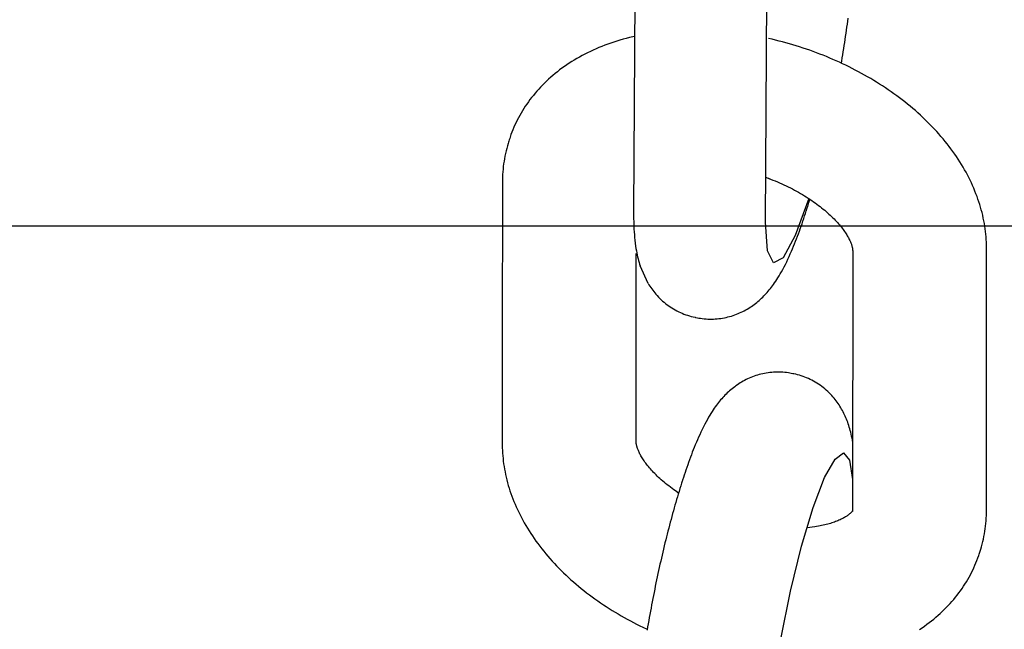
# Model space of a CAD drawing. Extents: x -169 to 2224, y 0 to 2796.
# Tile 295 of 530: x 1601.971 to 1602.837, y 983.66 to 984.196. Entities that reach past the tile are written whole.
import ezdxf

# ---------------------------------------------------------------- set-up
doc = ezdxf.new("R2010")
doc.units = 0
doc.header["$MEASUREMENT"] = 0
doc.layers.add('FREEZE-LINES', color=8, linetype='CONTINUOUS', plot=False)
doc.layers.add('SPILL-BUCKET', color=1, linetype='CONTINUOUS')

msp = doc.modelspace()

# ---------------------------------------------------------------- linework, layer by layer
at = {"layer": 'FREEZE-LINES', "linetype": 'Continuous'}
msp.add_line((1468.41345, 984.01471), (1934.57169, 984.01471), dxfattribs=at)
at = {"layer": 'SPILL-BUCKET', "color": 1, "linetype": 'Continuous'}
for p, q in [((1602.51236, 984.25577), (1602.51115, 984.02738)), ((1602.62719, 984.01778), (1602.62839, 984.2446)), ((1602.69945, 984.19455), (1602.6998, 984.19718)), ((1602.69837, 984.18657), (1602.69874, 984.18924)), ((1602.69874, 984.18924), (1602.6991, 984.1919)), ((1602.6991, 984.1919), (1602.69945, 984.19455)), ((1602.50742, 984.18012), (1602.50464, 984.1794)), ((1602.51196, 984.18121), (1602.50742, 984.18012)), ((1602.6972, 984.17852), (1602.6976, 984.18121)), ((1602.6976, 984.18121), (1602.69799, 984.1839)), ((1602.69799, 984.1839), (1602.69837, 984.18657)), ((1602.48067, 984.17129), (1602.47814, 984.17021)), ((1602.48323, 984.17234), (1602.48067, 984.17129)), ((1602.48582, 984.17334), (1602.48323, 984.17234)), ((1602.48843, 984.17432), (1602.48582, 984.17334)), ((1602.49107, 984.17526), (1602.48843, 984.17432)), ((1602.49374, 984.17616), (1602.49107, 984.17526)), ((1602.49643, 984.17703), (1602.49374, 984.17616)), ((1602.49914, 984.17786), (1602.49643, 984.17703)), ((1602.50188, 984.17865), (1602.49914, 984.17786)), ((1602.50464, 984.1794), (1602.50188, 984.17865)), ((1602.63303, 984.17859), (1602.62969, 984.17935)), ((1602.63607, 984.17786), (1602.63303, 984.17859)), ((1602.63911, 984.1771), (1602.63607, 984.17786)), ((1602.64214, 984.17632), (1602.63911, 984.1771)), ((1602.64516, 984.1755), (1602.64214, 984.17632)), ((1602.64817, 984.17465), (1602.64516, 984.1755)), ((1602.65118, 984.17377), (1602.64817, 984.17465)), ((1602.65418, 984.17286), (1602.65118, 984.17377)), ((1602.65717, 984.17193), (1602.65418, 984.17286)), ((1602.66015, 984.17096), (1602.65717, 984.17193)), ((1602.69595, 984.17038), (1602.69637, 984.1731)), ((1602.69637, 984.1731), (1602.69679, 984.17581)), ((1602.69679, 984.17581), (1602.6972, 984.17852)), ((1602.4636, 984.16301), (1602.46129, 984.16169)), ((1602.46594, 984.1643), (1602.4636, 984.16301)), ((1602.46832, 984.16555), (1602.46594, 984.1643)), ((1602.47072, 984.16676), (1602.46832, 984.16555)), ((1602.47317, 984.16795), (1602.47072, 984.16676)), ((1602.47563, 984.16909), (1602.47317, 984.16795)), ((1602.47814, 984.17021), (1602.47563, 984.16909)), ((1602.66312, 984.16996), (1602.66015, 984.17096)), ((1602.66608, 984.16893), (1602.66312, 984.16996)), ((1602.66903, 984.16788), (1602.66608, 984.16893)), ((1602.67196, 984.16679), (1602.66903, 984.16788)), ((1602.67489, 984.16568), (1602.67196, 984.16679)), ((1602.6778, 984.16453), (1602.67489, 984.16568)), ((1602.6807, 984.16336), (1602.6778, 984.16453)), ((1602.68359, 984.16216), (1602.6807, 984.16336)), ((1602.69462, 984.16218), (1602.69507, 984.16492)), ((1602.69507, 984.16492), (1602.69551, 984.16765)), ((1602.69551, 984.16765), (1602.69595, 984.17038)), ((1602.45028, 984.15465), (1602.44819, 984.15314)), ((1602.45241, 984.15612), (1602.45028, 984.15465)), ((1602.45458, 984.15756), (1602.45241, 984.15612)), ((1602.45678, 984.15897), (1602.45458, 984.15756)), ((1602.45902, 984.16035), (1602.45678, 984.15897)), ((1602.46129, 984.16169), (1602.45902, 984.16035)), ((1602.68646, 984.16094), (1602.68359, 984.16216)), ((1602.68931, 984.15968), (1602.68646, 984.16094)), ((1602.69215, 984.1584), (1602.68931, 984.15968)), ((1602.69498, 984.15708), (1602.69215, 984.1584)), ((1602.69385, 984.1576), (1602.69416, 984.15944)), ((1602.69416, 984.15944), (1602.69462, 984.16218)), ((1602.69779, 984.15575), (1602.69498, 984.15708)), ((1602.70058, 984.15438), (1602.69779, 984.15575)), ((1602.70336, 984.15298), (1602.70058, 984.15438)), ((1602.4383, 984.14522), (1602.43644, 984.14355)), ((1602.4402, 984.14686), (1602.4383, 984.14522)), ((1602.44214, 984.14848), (1602.4402, 984.14686)), ((1602.44412, 984.15006), (1602.44214, 984.14848)), ((1602.44614, 984.15162), (1602.44412, 984.15006)), ((1602.44819, 984.15314), (1602.44614, 984.15162)), ((1602.70611, 984.15156), (1602.70336, 984.15298)), ((1602.70885, 984.15012), (1602.70611, 984.15156)), ((1602.71157, 984.14864), (1602.70885, 984.15012)), ((1602.71427, 984.14714), (1602.71157, 984.14864)), ((1602.71695, 984.14561), (1602.71427, 984.14714)), ((1602.71961, 984.14406), (1602.71695, 984.14561)), ((1602.4294, 984.13663), (1602.42775, 984.13484)), ((1602.43111, 984.1384), (1602.4294, 984.13663)), ((1602.43284, 984.14014), (1602.43111, 984.1384)), ((1602.43462, 984.14186), (1602.43284, 984.14014)), ((1602.43644, 984.14355), (1602.43462, 984.14186)), ((1602.72225, 984.14248), (1602.71961, 984.14406)), ((1602.72487, 984.14088), (1602.72225, 984.14248)), ((1602.72746, 984.13925), (1602.72487, 984.14088)), ((1602.73003, 984.1376), (1602.72746, 984.13925)), ((1602.73258, 984.13592), (1602.73003, 984.1376)), ((1602.42302, 984.12933), (1602.42153, 984.12745)), ((1602.42455, 984.13119), (1602.42302, 984.12933)), ((1602.42613, 984.13303), (1602.42455, 984.13119)), ((1602.42775, 984.13484), (1602.42613, 984.13303)), ((1602.7351, 984.13421), (1602.73258, 984.13592)), ((1602.7376, 984.13248), (1602.7351, 984.13421)), ((1602.74007, 984.13073), (1602.7376, 984.13248)), ((1602.74252, 984.12895), (1602.74007, 984.13073)), ((1602.74494, 984.12715), (1602.74252, 984.12895)), ((1602.41597, 984.11972), (1602.41468, 984.11774)), ((1602.41729, 984.12168), (1602.41597, 984.11972)), ((1602.41866, 984.12363), (1602.41729, 984.12168)), ((1602.42007, 984.12555), (1602.41866, 984.12363)), ((1602.42153, 984.12745), (1602.42007, 984.12555)), ((1602.74734, 984.12533), (1602.74494, 984.12715)), ((1602.7497, 984.12348), (1602.74734, 984.12533)), ((1602.75204, 984.12161), (1602.7497, 984.12348)), ((1602.75435, 984.11971), (1602.75204, 984.12161)), ((1602.75663, 984.1178), (1602.75435, 984.11971)), ((1602.41109, 984.11168), (1602.40997, 984.10962)), ((1602.41224, 984.11371), (1602.41109, 984.11168)), ((1602.41344, 984.11574), (1602.41224, 984.11371)), ((1602.41468, 984.11774), (1602.41344, 984.11574)), ((1602.75888, 984.11586), (1602.75663, 984.1178)), ((1602.7611, 984.1139), (1602.75888, 984.11586)), ((1602.76329, 984.11192), (1602.7611, 984.1139)), ((1602.76544, 984.10992), (1602.76329, 984.11192)), ((1602.40688, 984.10336), (1602.40594, 984.10123)), ((1602.40787, 984.10546), (1602.40688, 984.10336)), ((1602.4089, 984.10755), (1602.40787, 984.10546)), ((1602.40997, 984.10962), (1602.4089, 984.10755)), ((1602.76756, 984.1079), (1602.76544, 984.10992)), ((1602.76965, 984.10586), (1602.76756, 984.1079)), ((1602.77171, 984.10379), (1602.76965, 984.10586)), ((1602.77373, 984.10171), (1602.77171, 984.10379)), ((1602.40336, 984.09479), (1602.40259, 984.09261)), ((1602.40418, 984.09695), (1602.40336, 984.09479)), ((1602.40504, 984.0991), (1602.40418, 984.09695)), ((1602.40594, 984.10123), (1602.40504, 984.0991)), ((1602.77571, 984.09961), (1602.77373, 984.10171)), ((1602.77766, 984.0975), (1602.77571, 984.09961)), ((1602.77957, 984.09536), (1602.77766, 984.0975)), ((1602.78144, 984.09321), (1602.77957, 984.09536)), ((1602.40017, 984.08488), (1602.39958, 984.08265)), ((1602.40082, 984.08709), (1602.40017, 984.08488)), ((1602.40115, 984.08813), (1602.40082, 984.08709)), ((1602.40148, 984.08916), (1602.40115, 984.08813)), ((1602.40182, 984.09029), (1602.40146, 984.08917)), ((1602.40221, 984.09145), (1602.40185, 984.09028)), ((1602.40259, 984.09261), (1602.40221, 984.09145)), ((1602.78328, 984.09104), (1602.78144, 984.09321)), ((1602.78508, 984.08886), (1602.78328, 984.09104)), ((1602.78683, 984.08666), (1602.78508, 984.08886)), ((1602.78855, 984.08445), (1602.78683, 984.08666)), ((1602.39852, 984.07816), (1602.39805, 984.0759)), ((1602.39903, 984.08041), (1602.39852, 984.07816)), ((1602.39958, 984.08265), (1602.39903, 984.08041)), ((1602.79023, 984.08222), (1602.78855, 984.08445)), ((1602.79187, 984.07998), (1602.79023, 984.08222)), ((1602.79346, 984.07772), (1602.79187, 984.07998)), ((1602.79502, 984.07546), (1602.79346, 984.07772)), ((1602.39691, 984.06907), (1602.39662, 984.06678)), ((1602.39725, 984.07136), (1602.39691, 984.06907)), ((1602.39763, 984.07364), (1602.39725, 984.07136)), ((1602.39805, 984.0759), (1602.39763, 984.07364)), ((1602.79653, 984.07318), (1602.79502, 984.07546)), ((1602.798, 984.07089), (1602.79653, 984.07318)), ((1602.79943, 984.06859), (1602.798, 984.07089)), ((1602.80081, 984.06629), (1602.79943, 984.06859)), ((1602.39601, 984.05985), (1602.39589, 984.05753)), ((1602.39617, 984.06217), (1602.39601, 984.05985)), ((1602.39637, 984.06448), (1602.39617, 984.06217)), ((1602.39662, 984.06678), (1602.39637, 984.06448)), ((1602.80215, 984.06397), (1602.80081, 984.06629)), ((1602.80344, 984.06165), (1602.80215, 984.06397)), ((1602.8047, 984.05932), (1602.80344, 984.06165)), ((1602.8059, 984.05698), (1602.8047, 984.05932)), ((1602.3958, 984.05267), (1602.39574, 983.91186)), ((1602.39582, 984.0552), (1602.3958, 984.05394)), ((1602.3958, 984.05394), (1602.3958, 984.05267)), ((1602.39589, 984.05753), (1602.39582, 984.0552)), ((1602.6274, 984.05726), (1602.63079, 984.05599)), ((1602.62966, 984.05641), (1602.63166, 984.05565)), ((1602.63166, 984.05565), (1602.63365, 984.05486)), ((1602.63365, 984.05486), (1602.63563, 984.05406)), ((1602.63563, 984.05406), (1602.63759, 984.05324)), ((1602.63759, 984.05324), (1602.63953, 984.05239)), ((1602.63953, 984.05239), (1602.64146, 984.05153)), ((1602.64146, 984.05153), (1602.64337, 984.05066)), ((1602.64337, 984.05066), (1602.64526, 984.04976)), ((1602.80707, 984.05463), (1602.8059, 984.05698)), ((1602.80818, 984.05229), (1602.80707, 984.05463)), ((1602.80926, 984.04993), (1602.80818, 984.05229)), ((1602.64526, 984.04976), (1602.64713, 984.04885)), ((1602.64713, 984.04885), (1602.64898, 984.04793)), ((1602.64898, 984.04793), (1602.65081, 984.04699)), ((1602.65081, 984.04699), (1602.65262, 984.04603)), ((1602.65262, 984.04603), (1602.6544, 984.04506)), ((1602.6544, 984.04506), (1602.65616, 984.04407)), ((1602.65616, 984.04407), (1602.6579, 984.04308)), ((1602.6579, 984.04308), (1602.65961, 984.04207)), ((1602.65961, 984.04207), (1602.66129, 984.04105)), ((1602.81028, 984.04757), (1602.80926, 984.04993)), ((1602.81127, 984.04521), (1602.81028, 984.04757)), ((1602.8122, 984.04284), (1602.81127, 984.04521)), ((1602.8131, 984.04047), (1602.8122, 984.04284)), ((1602.6651, 984.0386), (1602.65328, 984.00608)), ((1602.66129, 984.04105), (1602.66295, 984.04002)), ((1602.66295, 984.04002), (1602.66457, 984.03898)), ((1602.66425, 984.03159), (1602.66462, 984.03277)), ((1602.66457, 984.03898), (1602.66618, 984.03794)), ((1602.66462, 984.03277), (1602.66536, 984.03512)), ((1602.66536, 984.03512), (1602.66609, 984.0375)), ((1602.66609, 984.0375), (1602.66621, 984.03791)), ((1602.66618, 984.03794), (1602.66774, 984.03688)), ((1602.66774, 984.03688), (1602.66929, 984.03582)), ((1602.66929, 984.03582), (1602.67079, 984.03475)), ((1602.67079, 984.03475), (1602.67227, 984.03367)), ((1602.67227, 984.03367), (1602.67372, 984.03259)), ((1602.81394, 984.0381), (1602.8131, 984.04047)), ((1602.81475, 984.03572), (1602.81394, 984.0381)), ((1602.8155, 984.03335), (1602.81475, 984.03572)), ((1602.81622, 984.03097), (1602.8155, 984.03335)), ((1602.51115, 984.02738), (1602.51115, 984.0263)), ((1602.51115, 984.0263), (1602.51115, 984.02523)), ((1602.51115, 984.02523), (1602.51116, 984.02294)), ((1602.66157, 984.0233), (1602.66228, 984.02545)), ((1602.66228, 984.02545), (1602.66299, 984.02763)), ((1602.66299, 984.02763), (1602.66313, 984.02808)), ((1602.66313, 984.02808), (1602.66327, 984.02853)), ((1602.66327, 984.02853), (1602.66387, 984.03041)), ((1602.66387, 984.03041), (1602.66425, 984.03159)), ((1602.67372, 984.03259), (1602.67513, 984.03151)), ((1602.67513, 984.03151), (1602.67652, 984.03042)), ((1602.67652, 984.03042), (1602.67786, 984.02933)), ((1602.67786, 984.02933), (1602.67918, 984.02825)), ((1602.67918, 984.02825), (1602.68046, 984.02715)), ((1602.68046, 984.02715), (1602.6817, 984.02606)), ((1602.6817, 984.02606), (1602.68291, 984.02498)), ((1602.68291, 984.02498), (1602.68409, 984.02389)), ((1602.81688, 984.0286), (1602.81622, 984.03097)), ((1602.81751, 984.02621), (1602.81688, 984.0286)), ((1602.81808, 984.02384), (1602.81751, 984.02621)), ((1602.51116, 984.02294), (1602.51119, 984.02069)), ((1602.51119, 984.02069), (1602.51124, 984.0184)), ((1602.51124, 984.0184), (1602.51131, 984.01615)), ((1602.51131, 984.01615), (1602.5114, 984.01383)), ((1602.62892, 983.99269), (1602.62719, 984.01778)), ((1602.65849, 984.01424), (1602.65927, 984.01647)), ((1602.65927, 984.01647), (1602.66005, 984.01874)), ((1602.66005, 984.01874), (1602.66081, 984.021)), ((1602.66081, 984.021), (1602.66157, 984.0233)), ((1602.68409, 984.02389), (1602.68523, 984.02281)), ((1602.68523, 984.02281), (1602.68633, 984.02173)), ((1602.68633, 984.02173), (1602.6874, 984.02066)), ((1602.6874, 984.02066), (1602.68843, 984.0196)), ((1602.68843, 984.0196), (1602.68942, 984.01853)), ((1602.68942, 984.01853), (1602.69038, 984.01749)), ((1602.69038, 984.01749), (1602.6913, 984.01644)), ((1602.6913, 984.01644), (1602.69218, 984.01542)), ((1602.69218, 984.01542), (1602.69303, 984.0144)), ((1602.81861, 984.02146), (1602.81808, 984.02384)), ((1602.8191, 984.01909), (1602.81861, 984.02146)), ((1602.81954, 984.01671), (1602.8191, 984.01909)), ((1602.81994, 984.01434), (1602.81954, 984.01671)), ((1602.5114, 984.01383), (1602.51152, 984.01155)), ((1602.51152, 984.01155), (1602.51166, 984.00917)), ((1602.51166, 984.00917), (1602.51184, 984.00681)), ((1602.51184, 984.00681), (1602.51205, 984.00434)), ((1602.65526, 984.00538), (1602.65608, 984.00757)), ((1602.65608, 984.00757), (1602.6569, 984.00979)), ((1602.6569, 984.00979), (1602.65769, 984.012)), ((1602.65769, 984.012), (1602.65849, 984.01424)), ((1602.69303, 984.0144), (1602.69384, 984.01339)), ((1602.69384, 984.01339), (1602.69462, 984.01239)), ((1602.69462, 984.01239), (1602.69536, 984.01142)), ((1602.69536, 984.01142), (1602.69606, 984.01045)), ((1602.69606, 984.01045), (1602.69673, 984.0095)), ((1602.69673, 984.0095), (1602.69736, 984.00857)), ((1602.69736, 984.00857), (1602.69796, 984.00765)), ((1602.69796, 984.00765), (1602.69852, 984.00676)), ((1602.69852, 984.00676), (1602.69905, 984.00588)), ((1602.82029, 984.01197), (1602.81994, 984.01434)), ((1602.8206, 984.0096), (1602.82029, 984.01197)), ((1602.82086, 984.00724), (1602.8206, 984.0096)), ((1602.82108, 984.00488), (1602.82086, 984.00724)), ((1602.51205, 984.00434), (1602.5123, 984.00188)), ((1602.5123, 984.00188), (1602.5126, 983.99929)), ((1602.5126, 983.99929), (1602.51296, 983.99671)), ((1602.65328, 984.00608), (1602.64264, 983.98653)), ((1602.6518, 983.9966), (1602.65269, 983.99878)), ((1602.65269, 983.99878), (1602.65357, 984.00099)), ((1602.65357, 984.00099), (1602.65442, 984.00317)), ((1602.65442, 984.00317), (1602.65526, 984.00538)), ((1602.69905, 984.00588), (1602.69955, 984.00503)), ((1602.69955, 984.00503), (1602.70001, 984.0042)), ((1602.70001, 984.0042), (1602.70044, 984.00338)), ((1602.70044, 984.00338), (1602.70084, 984.0026)), ((1602.70084, 984.0026), (1602.70121, 984.00183)), ((1602.70121, 984.00183), (1602.70155, 984.00109)), ((1602.70155, 984.00109), (1602.70186, 984.00038)), ((1602.70186, 984.00038), (1602.70215, 983.99969)), ((1602.70215, 983.99969), (1602.7024, 983.99903)), ((1602.7024, 983.99903), (1602.70263, 983.99839)), ((1602.70263, 983.99839), (1602.70283, 983.99779)), ((1602.82125, 984.00252), (1602.82108, 984.00488)), ((1602.82138, 984.00016), (1602.82125, 984.00252)), ((1602.82141, 983.76464), (1602.82138, 984.00016)), ((1602.51296, 983.99671), (1602.51327, 983.99464)), ((1602.51327, 983.99464), (1602.51363, 983.99257)), ((1602.51343, 983.82445), (1602.51351, 983.99017)), ((1602.51363, 983.99257), (1602.51397, 983.99074)), ((1602.51397, 983.99074), (1602.51435, 983.98889)), ((1602.63424, 983.98192), (1602.62892, 983.99269)), ((1602.64794, 983.98765), (1602.64895, 983.98989)), ((1602.64895, 983.98989), (1602.64994, 983.99217)), ((1602.64994, 983.99217), (1602.65088, 983.99436)), ((1602.65088, 983.99436), (1602.6518, 983.9966)), ((1602.70283, 983.99779), (1602.70302, 983.99721)), ((1602.70302, 983.99721), (1602.70317, 983.99666)), ((1602.70317, 983.99666), (1602.70331, 983.99614)), ((1602.70331, 983.99614), (1602.70342, 983.99565)), ((1602.70342, 983.99565), (1602.70352, 983.99519)), ((1602.70352, 983.99519), (1602.7036, 983.99476)), ((1602.7036, 983.99476), (1602.70366, 983.99436)), ((1602.70366, 983.99436), (1602.70371, 983.99399)), ((1602.70378, 983.99287), (1602.70368, 983.76464)), ((1602.70371, 983.99399), (1602.70374, 983.99365)), ((1602.70374, 983.99365), (1602.70376, 983.99334)), ((1602.70376, 983.99334), (1602.70377, 983.99309)), ((1602.70377, 983.99309), (1602.70378, 983.99287)), ((1602.51435, 983.98889), (1602.51472, 983.98723)), ((1602.51472, 983.98723), (1602.51513, 983.98556)), ((1602.51513, 983.98556), (1602.51553, 983.98402)), ((1602.51553, 983.98402), (1602.51596, 983.98247)), ((1602.51596, 983.98247), (1602.51639, 983.98102)), ((1602.51639, 983.98102), (1602.51685, 983.97955)), ((1602.64264, 983.98653), (1602.63424, 983.98192)), ((1602.64462, 983.98069), (1602.64576, 983.98302)), ((1602.64576, 983.98302), (1602.64686, 983.98531)), ((1602.64686, 983.98531), (1602.64794, 983.98765)), ((1602.52389, 983.96391), (1602.51685, 983.97955)), ((1602.63906, 983.97054), (1602.64014, 983.97237)), ((1602.64014, 983.97237), (1602.64118, 983.97421)), ((1602.64118, 983.97421), (1602.64233, 983.97629)), ((1602.64233, 983.97629), (1602.64345, 983.9784)), ((1602.64345, 983.9784), (1602.64462, 983.98069)), ((1602.52389, 983.96391), (1602.52464, 983.96269)), ((1602.63421, 983.96314), (1602.63513, 983.96445)), ((1602.63513, 983.96445), (1602.63611, 983.96589)), ((1602.63611, 983.96589), (1602.63705, 983.96733)), ((1602.63705, 983.96733), (1602.63807, 983.96893)), ((1602.63807, 983.96893), (1602.63906, 983.97054)), ((1602.52464, 983.96269), (1602.52542, 983.96147)), ((1602.52542, 983.96147), (1602.52623, 983.96027)), ((1602.52623, 983.96027), (1602.52707, 983.95907)), ((1602.52707, 983.95907), (1602.52794, 983.9579)), ((1602.52794, 983.9579), (1602.52885, 983.95673)), ((1602.52885, 983.95673), (1602.52978, 983.95558)), ((1602.52978, 983.95558), (1602.53075, 983.95444)), ((1602.62667, 983.95394), (1602.62763, 983.95497)), ((1602.62763, 983.95497), (1602.6286, 983.95605)), ((1602.6286, 983.95605), (1602.62953, 983.95713)), ((1602.62953, 983.95713), (1602.63048, 983.95827)), ((1602.63048, 983.95827), (1602.6314, 983.95941)), ((1602.6314, 983.95941), (1602.63234, 983.96062)), ((1602.63234, 983.96062), (1602.63326, 983.96183)), ((1602.63326, 983.96183), (1602.63421, 983.96314)), ((1602.53075, 983.95444), (1602.53186, 983.9532)), ((1602.53186, 983.9532), (1602.533, 983.95198)), ((1602.533, 983.95198), (1602.53419, 983.95078)), ((1602.53419, 983.95078), (1602.53541, 983.94961)), ((1602.53541, 983.94961), (1602.53667, 983.94847)), ((1602.53667, 983.94847), (1602.53796, 983.94736)), ((1602.53796, 983.94736), (1602.53928, 983.94629)), ((1602.53928, 983.94629), (1602.54063, 983.94524)), ((1602.61718, 983.94545), (1602.61832, 983.94632)), ((1602.61832, 983.94632), (1602.61943, 983.94721)), ((1602.61943, 983.94721), (1602.62053, 983.94812)), ((1602.62053, 983.94812), (1602.6216, 983.94904)), ((1602.6216, 983.94904), (1602.62265, 983.94998)), ((1602.62265, 983.94998), (1602.62368, 983.95094)), ((1602.62368, 983.95094), (1602.6247, 983.95192)), ((1602.6247, 983.95192), (1602.62569, 983.95291)), ((1602.62569, 983.95291), (1602.62667, 983.95394)), ((1602.54063, 983.94524), (1602.54201, 983.94424)), ((1602.54201, 983.94424), (1602.54342, 983.94327)), ((1602.54342, 983.94327), (1602.54485, 983.94234)), ((1602.54485, 983.94234), (1602.54631, 983.94146)), ((1602.54631, 983.94146), (1602.54779, 983.94061)), ((1602.54779, 983.94061), (1602.54929, 983.9398)), ((1602.54929, 983.9398), (1602.55081, 983.93904)), ((1602.55081, 983.93904), (1602.55235, 983.93832)), ((1602.55235, 983.93832), (1602.55391, 983.93764)), ((1602.55391, 983.93764), (1602.55548, 983.93701)), ((1602.60299, 983.93737), (1602.6044, 983.93798)), ((1602.6044, 983.93798), (1602.60579, 983.93861)), ((1602.60579, 983.93861), (1602.60716, 983.93927)), ((1602.60716, 983.93927), (1602.6085, 983.93996)), ((1602.6085, 983.93996), (1602.60981, 983.94068)), ((1602.60981, 983.94068), (1602.6111, 983.94142)), ((1602.6111, 983.94142), (1602.61237, 983.94218)), ((1602.61237, 983.94218), (1602.61361, 983.94297)), ((1602.61361, 983.94297), (1602.61482, 983.94378)), ((1602.61482, 983.94378), (1602.61602, 983.94461)), ((1602.61602, 983.94461), (1602.61718, 983.94545)), ((1602.55548, 983.93701), (1602.55707, 983.93642)), ((1602.55707, 983.93642), (1602.55867, 983.93588)), ((1602.55867, 983.93588), (1602.56028, 983.93539)), ((1602.56028, 983.93539), (1602.5619, 983.93493)), ((1602.5619, 983.93493), (1602.56352, 983.93452)), ((1602.56352, 983.93452), (1602.56516, 983.93416)), ((1602.56516, 983.93416), (1602.56553, 983.93409)), ((1602.56553, 983.93409), (1602.56591, 983.93403)), ((1602.56591, 983.93401), (1602.56736, 983.93373)), ((1602.56737, 983.93374), (1602.56863, 983.9335)), ((1602.56863, 983.9335), (1602.56989, 983.93329)), ((1602.56989, 983.93329), (1602.57154, 983.93306)), ((1602.57154, 983.93306), (1602.57318, 983.93288)), ((1602.57318, 983.93288), (1602.57483, 983.93275)), ((1602.57483, 983.93275), (1602.57647, 983.93265)), ((1602.57647, 983.93265), (1602.57811, 983.93261)), ((1602.57811, 983.93261), (1602.57975, 983.9326)), ((1602.57975, 983.9326), (1602.58138, 983.93264)), ((1602.58138, 983.93264), (1602.58301, 983.93272)), ((1602.58301, 983.93272), (1602.58463, 983.93285)), ((1602.58463, 983.93285), (1602.58624, 983.93301)), ((1602.58624, 983.93301), (1602.58783, 983.93322)), ((1602.58783, 983.93322), (1602.58942, 983.93347)), ((1602.58942, 983.93347), (1602.59099, 983.93375)), ((1602.59099, 983.93375), (1602.59255, 983.93408)), ((1602.59255, 983.93408), (1602.5941, 983.93444)), ((1602.5941, 983.93444), (1602.59563, 983.93484)), ((1602.59563, 983.93484), (1602.59714, 983.93528)), ((1602.59714, 983.93528), (1602.59863, 983.93575)), ((1602.59863, 983.93575), (1602.60011, 983.93626)), ((1602.60011, 983.93626), (1602.60156, 983.9368)), ((1602.60156, 983.9368), (1602.60299, 983.93737)), ((1602.39574, 983.91186), (1602.3957, 983.82286)), ((1602.63097, 983.88557), (1602.62938, 983.88536)), ((1602.63258, 983.88574), (1602.63097, 983.88557)), ((1602.6342, 983.88586), (1602.63258, 983.88574)), ((1602.63583, 983.88594), (1602.6342, 983.88586)), ((1602.63746, 983.88598), (1602.63583, 983.88594)), ((1602.6391, 983.88597), (1602.63746, 983.88598)), ((1602.64074, 983.88593), (1602.6391, 983.88597)), ((1602.64238, 983.88583), (1602.64074, 983.88593)), ((1602.64403, 983.8857), (1602.64238, 983.88583)), ((1602.64567, 983.88552), (1602.64403, 983.8857)), ((1602.64732, 983.88529), (1602.64567, 983.88552)), ((1602.60611, 983.87716), (1602.60484, 983.8764)), ((1602.6074, 983.8779), (1602.60611, 983.87716)), ((1602.60871, 983.87862), (1602.6074, 983.8779)), ((1602.61005, 983.87931), (1602.60871, 983.87862)), ((1602.61142, 983.87997), (1602.61005, 983.87931)), ((1602.61281, 983.8806), (1602.61142, 983.87997)), ((1602.61422, 983.88121), (1602.61281, 983.8806)), ((1602.61565, 983.88178), (1602.61422, 983.88121)), ((1602.6171, 983.88232), (1602.61565, 983.88178)), ((1602.61858, 983.88283), (1602.6171, 983.88232)), ((1602.62007, 983.8833), (1602.61858, 983.88283)), ((1602.62158, 983.88374), (1602.62007, 983.8833)), ((1602.62311, 983.88414), (1602.62158, 983.88374)), ((1602.62466, 983.8845), (1602.62311, 983.88414)), ((1602.62622, 983.88483), (1602.62466, 983.8845)), ((1602.62779, 983.88511), (1602.62622, 983.88483)), ((1602.62938, 983.88536), (1602.62779, 983.88511)), ((1602.64858, 983.88508), (1602.64732, 983.88529)), ((1602.64984, 983.88484), (1602.64858, 983.88508)), ((1602.6513, 983.88457), (1602.64985, 983.88485)), ((1602.65168, 983.88449), (1602.6513, 983.88455)), ((1602.65205, 983.88442), (1602.65168, 983.88449)), ((1602.65369, 983.88407), (1602.65205, 983.88442)), ((1602.65531, 983.88365), (1602.65369, 983.88407)), ((1602.65693, 983.8832), (1602.65531, 983.88365)), ((1602.65854, 983.8827), (1602.65693, 983.8832)), ((1602.66014, 983.88216), (1602.65854, 983.8827)), ((1602.66173, 983.88157), (1602.66014, 983.88216)), ((1602.6633, 983.88094), (1602.66173, 983.88157)), ((1602.66486, 983.88026), (1602.6633, 983.88094)), ((1602.6664, 983.87954), (1602.66486, 983.88026)), ((1602.66792, 983.87878), (1602.6664, 983.87954)), ((1602.66942, 983.87797), (1602.66792, 983.87878)), ((1602.6709, 983.87713), (1602.66942, 983.87797)), ((1602.67236, 983.87624), (1602.6709, 983.87713)), ((1602.59456, 983.8686), (1602.59353, 983.86765)), ((1602.59561, 983.86954), (1602.59456, 983.8686)), ((1602.59668, 983.87046), (1602.59561, 983.86954)), ((1602.59778, 983.87137), (1602.59668, 983.87046)), ((1602.59889, 983.87226), (1602.59778, 983.87137)), ((1602.60003, 983.87313), (1602.59889, 983.87226)), ((1602.6012, 983.87397), (1602.60003, 983.87313)), ((1602.60239, 983.8748), (1602.6012, 983.87397)), ((1602.6036, 983.87561), (1602.60239, 983.8748)), ((1602.60484, 983.8764), (1602.6036, 983.87561)), ((1602.67379, 983.87531), (1602.67236, 983.87624)), ((1602.6752, 983.87434), (1602.67379, 983.87531)), ((1602.67658, 983.87334), (1602.6752, 983.87434)), ((1602.67793, 983.8723), (1602.67658, 983.87334)), ((1602.67925, 983.87122), (1602.67793, 983.8723)), ((1602.68054, 983.87011), (1602.67925, 983.87122)), ((1602.6818, 983.86897), (1602.68054, 983.87011)), ((1602.68302, 983.8678), (1602.6818, 983.86897)), ((1602.58673, 983.86031), (1602.58581, 983.85917)), ((1602.58768, 983.86145), (1602.58673, 983.86031)), ((1602.58861, 983.86253), (1602.58768, 983.86145)), ((1602.58958, 983.86361), (1602.58861, 983.86253)), ((1602.59054, 983.86464), (1602.58958, 983.86361)), ((1602.59153, 983.86567), (1602.59054, 983.86464)), ((1602.59251, 983.86666), (1602.59153, 983.86567)), ((1602.59353, 983.86765), (1602.59251, 983.86666)), ((1602.68421, 983.8666), (1602.68302, 983.8678)), ((1602.68536, 983.86538), (1602.68421, 983.8666)), ((1602.68646, 983.86414), (1602.68536, 983.86538)), ((1602.68743, 983.863), (1602.68646, 983.86414)), ((1602.68836, 983.86185), (1602.68743, 983.863)), ((1602.68927, 983.86068), (1602.68836, 983.86185)), ((1602.69014, 983.85951), (1602.68927, 983.86068)), ((1602.58016, 983.85125), (1602.57914, 983.84965)), ((1602.5811, 983.85269), (1602.58016, 983.85125)), ((1602.58208, 983.85413), (1602.5811, 983.85269)), ((1602.583, 983.85544), (1602.58208, 983.85413)), ((1602.58395, 983.85675), (1602.583, 983.85544)), ((1602.58487, 983.85796), (1602.58395, 983.85675)), ((1602.58581, 983.85917), (1602.58487, 983.85796)), ((1602.69098, 983.85831), (1602.69014, 983.85951)), ((1602.69179, 983.85711), (1602.69098, 983.85831)), ((1602.69257, 983.8559), (1602.69179, 983.85711)), ((1602.69332, 983.85468), (1602.69257, 983.8559)), ((1602.69405, 983.85344), (1602.69332, 983.85468)), ((1602.69474, 983.8522), (1602.69405, 983.85344)), ((1602.69541, 983.85094), (1602.69474, 983.8522)), ((1602.69605, 983.84968), (1602.69541, 983.85094)), ((1602.57488, 983.84229), (1602.57376, 983.84018)), ((1602.57603, 983.84438), (1602.57488, 983.84229)), ((1602.57708, 983.84621), (1602.57603, 983.84438)), ((1602.57815, 983.84804), (1602.57708, 983.84621)), ((1602.57914, 983.84965), (1602.57815, 983.84804)), ((1602.69667, 983.8484), (1602.69605, 983.84968)), ((1602.69726, 983.84712), (1602.69667, 983.8484)), ((1602.69783, 983.84581), (1602.69726, 983.84712)), ((1602.69838, 983.8445), (1602.69783, 983.84581)), ((1602.69891, 983.84315), (1602.69838, 983.8445)), ((1602.69941, 983.84181), (1602.69891, 983.84315)), ((1602.57145, 983.83557), (1602.57035, 983.83327)), ((1602.57259, 983.83789), (1602.57145, 983.83557)), ((1602.57376, 983.84018), (1602.57259, 983.83789)), ((1602.6999, 983.84041), (1602.69941, 983.84181)), ((1602.70037, 983.83903), (1602.6999, 983.84041)), ((1602.70083, 983.83756), (1602.70037, 983.83903)), ((1602.70125, 983.83611), (1602.70083, 983.83756)), ((1602.70168, 983.83456), (1602.70125, 983.83611)), ((1602.70208, 983.83302), (1602.70168, 983.83456)), ((1602.56727, 983.82641), (1602.56633, 983.82422)), ((1602.56826, 983.82869), (1602.56727, 983.82641)), ((1602.56927, 983.83093), (1602.56826, 983.82869)), ((1602.57035, 983.83327), (1602.56927, 983.83093)), ((1602.70248, 983.83135), (1602.70208, 983.83302)), ((1602.70286, 983.82969), (1602.70248, 983.83135)), ((1602.70323, 983.82785), (1602.70286, 983.82969)), ((1602.70358, 983.82601), (1602.70323, 983.82785)), ((1602.70371, 983.82526), (1602.70358, 983.82601)), ((1602.3957, 983.82286), (1602.39571, 983.82118)), ((1602.39571, 983.82118), (1602.39574, 983.8195)), ((1602.39574, 983.8195), (1602.39583, 983.81715)), ((1602.39583, 983.81715), (1602.39596, 983.81479)), ((1602.51344, 983.82422), (1602.51343, 983.82445)), ((1602.51345, 983.82397), (1602.51344, 983.82422)), ((1602.51347, 983.82366), (1602.51345, 983.82397)), ((1602.5135, 983.82332), (1602.51347, 983.82366)), ((1602.51355, 983.82295), (1602.5135, 983.82332)), ((1602.51361, 983.82255), (1602.51355, 983.82295)), ((1602.51369, 983.82212), (1602.51361, 983.82255)), ((1602.51379, 983.82166), (1602.51369, 983.82212)), ((1602.5139, 983.82117), (1602.51379, 983.82166)), ((1602.51404, 983.82065), (1602.5139, 983.82117)), ((1602.5142, 983.8201), (1602.51404, 983.82065)), ((1602.51438, 983.81952), (1602.5142, 983.8201)), ((1602.51458, 983.81892), (1602.51438, 983.81952)), ((1602.51481, 983.81828), (1602.51458, 983.81892)), ((1602.51506, 983.81762), (1602.51481, 983.81828)), ((1602.51535, 983.81693), (1602.51506, 983.81762)), ((1602.51566, 983.81622), (1602.51535, 983.81693)), ((1602.56364, 983.81759), (1602.56279, 983.81541)), ((1602.56452, 983.8198), (1602.56364, 983.81759)), ((1602.5654, 983.82198), (1602.56452, 983.8198)), ((1602.56633, 983.82422), (1602.5654, 983.82198)), ((1602.39596, 983.81479), (1602.39613, 983.81243)), ((1602.39613, 983.81243), (1602.39635, 983.81008)), ((1602.39635, 983.81008), (1602.39661, 983.80771)), ((1602.39661, 983.80771), (1602.39692, 983.80534)), ((1602.516, 983.81548), (1602.51566, 983.81622)), ((1602.51636, 983.81472), (1602.516, 983.81548)), ((1602.51677, 983.81393), (1602.51636, 983.81472)), ((1602.5172, 983.81312), (1602.51677, 983.81393)), ((1602.51766, 983.81229), (1602.5172, 983.81312)), ((1602.51816, 983.81143), (1602.51766, 983.81229)), ((1602.51869, 983.81055), (1602.51816, 983.81143)), ((1602.51925, 983.80966), (1602.51869, 983.81055)), ((1602.51985, 983.80874), (1602.51925, 983.80966)), ((1602.52048, 983.80781), (1602.51985, 983.80874)), ((1602.52115, 983.80686), (1602.52048, 983.80781)), ((1602.56031, 983.80879), (1602.55952, 983.80658)), ((1602.56113, 983.81101), (1602.56031, 983.80879)), ((1602.56195, 983.8132), (1602.56113, 983.81101)), ((1602.56279, 983.81541), (1602.56195, 983.8132)), ((1602.67914, 983.79316), (1602.68825, 983.80953)), ((1602.68825, 983.80953), (1602.69572, 983.81482)), ((1602.69572, 983.81482), (1602.701, 983.80866)), ((1602.701, 983.80866), (1602.70369, 983.79148)), ((1602.39692, 983.80534), (1602.39727, 983.80297)), ((1602.39727, 983.80297), (1602.39767, 983.8006)), ((1602.39767, 983.8006), (1602.39811, 983.79822)), ((1602.52185, 983.8059), (1602.52115, 983.80686)), ((1602.52259, 983.80492), (1602.52185, 983.8059)), ((1602.52337, 983.80392), (1602.52259, 983.80492)), ((1602.52418, 983.80292), (1602.52337, 983.80392)), ((1602.52503, 983.8019), (1602.52418, 983.80292)), ((1602.52591, 983.80087), (1602.52503, 983.8019)), ((1602.52683, 983.79983), (1602.52591, 983.80087)), ((1602.52779, 983.79878), (1602.52683, 983.79983)), ((1602.55716, 983.79984), (1602.5564, 983.79758)), ((1602.55794, 983.80211), (1602.55716, 983.79984)), ((1602.55872, 983.80434), (1602.55794, 983.80211)), ((1602.55952, 983.80658), (1602.55872, 983.80434)), ((1602.39811, 983.79822), (1602.39859, 983.79585)), ((1602.39859, 983.79585), (1602.39913, 983.79347)), ((1602.39913, 983.79347), (1602.3997, 983.7911)), ((1602.3997, 983.7911), (1602.40033, 983.78872)), ((1602.52878, 983.79772), (1602.52779, 983.79878)), ((1602.52981, 983.79665), (1602.52878, 983.79772)), ((1602.53088, 983.79558), (1602.52981, 983.79665)), ((1602.53198, 983.7945), (1602.53088, 983.79558)), ((1602.53312, 983.79342), (1602.53198, 983.7945)), ((1602.5343, 983.79233), (1602.53312, 983.79342)), ((1602.53551, 983.79125), (1602.5343, 983.79233)), ((1602.53675, 983.79016), (1602.53551, 983.79125)), ((1602.55408, 983.7905), (1602.55394, 983.79005)), ((1602.55422, 983.79095), (1602.55408, 983.7905)), ((1602.55493, 983.79313), (1602.55422, 983.79095)), ((1602.55564, 983.79529), (1602.55493, 983.79313)), ((1602.5564, 983.79758), (1602.55564, 983.79529)), ((1602.66906, 983.76693), (1602.67914, 983.79316)), ((1602.40033, 983.78872), (1602.40099, 983.78634)), ((1602.40099, 983.78634), (1602.40171, 983.78396)), ((1602.40171, 983.78396), (1602.40246, 983.78159)), ((1602.53803, 983.78907), (1602.53675, 983.79016)), ((1602.53935, 983.78798), (1602.53803, 983.78907)), ((1602.54069, 983.78689), (1602.53935, 983.78798)), ((1602.54207, 983.7858), (1602.54069, 983.78689)), ((1602.54349, 983.78472), (1602.54207, 983.7858)), ((1602.54494, 983.78364), (1602.54349, 983.78472)), ((1602.54641, 983.78256), (1602.54494, 983.78364)), ((1602.54792, 983.78149), (1602.54641, 983.78256)), ((1602.55185, 983.78346), (1602.55112, 983.78109)), ((1602.55259, 983.78581), (1602.55185, 983.78346)), ((1602.55296, 983.787), (1602.55259, 983.78581)), ((1602.55334, 983.78817), (1602.55296, 983.787)), ((1602.55394, 983.79005), (1602.55334, 983.78817)), ((1602.40246, 983.78159), (1602.40326, 983.77921)), ((1602.40326, 983.77921), (1602.40411, 983.77684)), ((1602.40411, 983.77684), (1602.40501, 983.77447)), ((1602.40501, 983.77447), (1602.40594, 983.77211)), ((1602.55068, 983.77962), (1602.54792, 983.78149)), ((1602.54896, 983.77387), (1602.54825, 983.77143)), ((1602.54968, 983.77629), (1602.54896, 983.77387)), ((1602.5504, 983.7787), (1602.54968, 983.77629)), ((1602.55112, 983.78109), (1602.5504, 983.7787)), ((1602.40594, 983.77211), (1602.40693, 983.76974)), ((1602.40693, 983.76974), (1602.40795, 983.76738)), ((1602.40795, 983.76738), (1602.40903, 983.76502)), ((1602.40903, 983.76502), (1602.41014, 983.76268)), ((1602.54684, 983.7665), (1602.54614, 983.76402)), ((1602.54754, 983.76898), (1602.54684, 983.7665)), ((1602.54825, 983.77143), (1602.54754, 983.76898)), ((1602.65875, 983.73277), (1602.66906, 983.76693)), ((1602.70367, 983.76445), (1602.70366, 983.76423)), ((1602.70368, 983.76454), (1602.70367, 983.76445)), ((1602.70368, 983.76464), (1602.70368, 983.76454)), ((1602.82141, 983.76338), (1602.82141, 983.76464)), ((1602.41014, 983.76268), (1602.41131, 983.76033)), ((1602.41131, 983.76033), (1602.41251, 983.758)), ((1602.41251, 983.758), (1602.41377, 983.75566)), ((1602.41377, 983.75566), (1602.41506, 983.75334)), ((1602.54407, 983.75646), (1602.54339, 983.75392)), ((1602.54476, 983.759), (1602.54407, 983.75646)), ((1602.54544, 983.76151), (1602.54476, 983.759)), ((1602.54614, 983.76402), (1602.54544, 983.76151)), ((1602.69176, 983.75568), (1602.69081, 983.75527)), ((1602.69268, 983.75609), (1602.69176, 983.75568)), ((1602.69355, 983.7565), (1602.69268, 983.75609)), ((1602.69439, 983.75691), (1602.69355, 983.7565)), ((1602.69518, 983.75732), (1602.69439, 983.75691)), ((1602.69595, 983.75774), (1602.69518, 983.75732)), ((1602.69667, 983.75815), (1602.69595, 983.75774)), ((1602.69735, 983.75856), (1602.69667, 983.75815)), ((1602.698, 983.75896), (1602.69735, 983.75856)), ((1602.69861, 983.75936), (1602.698, 983.75896)), ((1602.69918, 983.75975), (1602.69861, 983.75936)), ((1602.69972, 983.76014), (1602.69918, 983.75975)), ((1602.70021, 983.76052), (1602.69972, 983.76014)), ((1602.70068, 983.76089), (1602.70021, 983.76052)), ((1602.70111, 983.76125), (1602.70068, 983.76089)), ((1602.70151, 983.7616), (1602.70111, 983.76125)), ((1602.70186, 983.76193), (1602.70151, 983.7616)), ((1602.7022, 983.76226), (1602.70186, 983.76193)), ((1602.70249, 983.76256), (1602.7022, 983.76226)), ((1602.70273, 983.76283), (1602.70249, 983.76256)), ((1602.70294, 983.76307), (1602.70273, 983.76283)), ((1602.70313, 983.76331), (1602.70294, 983.76307)), ((1602.70329, 983.76352), (1602.70313, 983.76331)), ((1602.70343, 983.76372), (1602.70329, 983.76352)), ((1602.70354, 983.7639), (1602.70343, 983.76372)), ((1602.70366, 983.76409), (1602.70354, 983.7639)), ((1602.70355, 983.76352), (1602.70354, 983.76349)), ((1602.70356, 983.76355), (1602.70355, 983.76352)), ((1602.70359, 983.76365), (1602.70356, 983.76355)), ((1602.70361, 983.76377), (1602.70359, 983.76365)), ((1602.70363, 983.7639), (1602.70361, 983.76377)), ((1602.70365, 983.76405), (1602.70363, 983.7639)), ((1602.70366, 983.76423), (1602.70365, 983.76405)), ((1602.82104, 983.75515), (1602.8212, 983.75746)), ((1602.8212, 983.75746), (1602.82132, 983.75979)), ((1602.82132, 983.75979), (1602.82139, 983.76211)), ((1602.82139, 983.76211), (1602.82141, 983.76338)), ((1602.41506, 983.75334), (1602.4164, 983.75102)), ((1602.4164, 983.75102), (1602.41778, 983.74872)), ((1602.41778, 983.74872), (1602.41921, 983.74642)), ((1602.54204, 983.74878), (1602.54137, 983.74619)), ((1602.54271, 983.75135), (1602.54204, 983.74878)), ((1602.54339, 983.75392), (1602.54271, 983.75135)), ((1602.67058, 983.74997), (1602.66365, 983.74902)), ((1602.67211, 983.75021), (1602.67058, 983.74997)), ((1602.6736, 983.75045), (1602.67211, 983.75021)), ((1602.67506, 983.75072), (1602.6736, 983.75045)), ((1602.67648, 983.751), (1602.67506, 983.75072)), ((1602.67788, 983.75129), (1602.67648, 983.751)), ((1602.67923, 983.7516), (1602.67788, 983.75129)), ((1602.68055, 983.75192), (1602.67923, 983.7516)), ((1602.68184, 983.75226), (1602.68055, 983.75192)), ((1602.68309, 983.7526), (1602.68184, 983.75226)), ((1602.68431, 983.75296), (1602.68309, 983.7526)), ((1602.68548, 983.75332), (1602.68431, 983.75296)), ((1602.68662, 983.7537), (1602.68548, 983.75332)), ((1602.68773, 983.75408), (1602.68662, 983.7537)), ((1602.68879, 983.75447), (1602.68773, 983.75408)), ((1602.68982, 983.75487), (1602.68879, 983.75447)), ((1602.69081, 983.75527), (1602.68982, 983.75487)), ((1602.81996, 983.74595), (1602.8203, 983.74824)), ((1602.8203, 983.74824), (1602.82059, 983.75053)), ((1602.82059, 983.75053), (1602.82084, 983.75283)), ((1602.82084, 983.75283), (1602.82104, 983.75515)), ((1602.41921, 983.74642), (1602.42068, 983.74413)), ((1602.42068, 983.74413), (1602.42219, 983.74185)), ((1602.42219, 983.74185), (1602.42374, 983.73959)), ((1602.42374, 983.73959), (1602.42534, 983.73734)), ((1602.54005, 983.74096), (1602.5394, 983.73834)), ((1602.54071, 983.74358), (1602.54005, 983.74096)), ((1602.54137, 983.74619), (1602.54071, 983.74358)), ((1602.81818, 983.7369), (1602.81869, 983.73915)), ((1602.81869, 983.73915), (1602.81916, 983.74141)), ((1602.81916, 983.74141), (1602.81958, 983.74368)), ((1602.81958, 983.74368), (1602.81996, 983.74595)), ((1602.42534, 983.73734), (1602.42698, 983.7351)), ((1602.42698, 983.7351), (1602.42866, 983.73287)), ((1602.42866, 983.73287), (1602.43037, 983.73065)), ((1602.43037, 983.73065), (1602.43213, 983.72846)), ((1602.53748, 983.73038), (1602.53684, 983.72771)), ((1602.53811, 983.73304), (1602.53748, 983.73038)), ((1602.53875, 983.73569), (1602.53811, 983.73304)), ((1602.5394, 983.73834), (1602.53875, 983.73569)), ((1602.64899, 983.69322), (1602.65875, 983.73277)), ((1602.81589, 983.72864), (1602.81639, 983.73022)), ((1602.81639, 983.73022), (1602.81704, 983.73243)), ((1602.81704, 983.73243), (1602.81763, 983.73466)), ((1602.81763, 983.73466), (1602.81818, 983.7369)), ((1602.43213, 983.72846), (1602.43393, 983.72627)), ((1602.43393, 983.72627), (1602.43577, 983.7241)), ((1602.43577, 983.7241), (1602.43764, 983.72195)), ((1602.43764, 983.72195), (1602.43955, 983.71982)), ((1602.5356, 983.72233), (1602.53498, 983.71963)), ((1602.53622, 983.72502), (1602.5356, 983.72233)), ((1602.53684, 983.72771), (1602.53622, 983.72502)), ((1602.81303, 983.72036), (1602.81385, 983.72253)), ((1602.81385, 983.72253), (1602.81462, 983.7247)), ((1602.81462, 983.7247), (1602.815, 983.72587)), ((1602.815, 983.72587), (1602.81589, 983.72864)), ((1602.43955, 983.71982), (1602.4415, 983.7177)), ((1602.4415, 983.7177), (1602.44348, 983.7156)), ((1602.44348, 983.7156), (1602.4455, 983.71352)), ((1602.4455, 983.71352), (1602.44756, 983.71146)), ((1602.53376, 983.7142), (1602.53317, 983.71148)), ((1602.53437, 983.71692), (1602.53376, 983.7142)), ((1602.53498, 983.71963), (1602.53437, 983.71692)), ((1602.80934, 983.71185), (1602.81033, 983.71396)), ((1602.81033, 983.71396), (1602.81127, 983.71608)), ((1602.81127, 983.71608), (1602.81217, 983.71821)), ((1602.81217, 983.71821), (1602.81303, 983.72036)), ((1602.44756, 983.71146), (1602.44965, 983.70942)), ((1602.44965, 983.70942), (1602.45177, 983.70739)), ((1602.45177, 983.70739), (1602.45392, 983.70539)), ((1602.45392, 983.70539), (1602.45611, 983.70341)), ((1602.53199, 983.70601), (1602.5314, 983.70327)), ((1602.53257, 983.70875), (1602.53199, 983.70601)), ((1602.53317, 983.71148), (1602.53257, 983.70875)), ((1602.80497, 983.7036), (1602.80612, 983.70564)), ((1602.80612, 983.70564), (1602.80724, 983.70769)), ((1602.80724, 983.70769), (1602.80831, 983.70976)), ((1602.80831, 983.70976), (1602.80934, 983.71185)), ((1602.45611, 983.70341), (1602.45833, 983.70145)), ((1602.45833, 983.70145), (1602.46058, 983.69951)), ((1602.46058, 983.69951), (1602.46286, 983.6976)), ((1602.46286, 983.6976), (1602.46517, 983.6957)), ((1602.46517, 983.6957), (1602.46751, 983.69383)), ((1602.53026, 983.69777), (1602.5297, 983.69502)), ((1602.53083, 983.70052), (1602.53026, 983.69777)), ((1602.5314, 983.70327), (1602.53083, 983.70052)), ((1602.79855, 983.69369), (1602.79992, 983.69563)), ((1602.79992, 983.69563), (1602.80124, 983.69759)), ((1602.80124, 983.69759), (1602.80253, 983.69958)), ((1602.80253, 983.69958), (1602.80377, 983.70158)), ((1602.80377, 983.70158), (1602.80497, 983.7036)), ((1602.46751, 983.69383), (1602.46987, 983.69198)), ((1602.46987, 983.69198), (1602.47227, 983.69016)), ((1602.47227, 983.69016), (1602.47469, 983.68836)), ((1602.47469, 983.68836), (1602.47714, 983.68658)), ((1602.47714, 983.68658), (1602.47961, 983.68483)), ((1602.52806, 983.68674), (1602.52752, 983.68397)), ((1602.5286, 983.6895), (1602.52806, 983.68674)), ((1602.52915, 983.69226), (1602.5286, 983.6895)), ((1602.5297, 983.69502), (1602.52915, 983.69226)), ((1602.64048, 983.65119), (1602.64899, 983.69322)), ((1602.79266, 983.68612), (1602.79419, 983.68798)), ((1602.79419, 983.68798), (1602.79568, 983.68986)), ((1602.79568, 983.68986), (1602.79714, 983.69177)), ((1602.79714, 983.69177), (1602.79855, 983.69369)), ((1602.47961, 983.68483), (1602.48211, 983.6831)), ((1602.48211, 983.6831), (1602.48463, 983.6814)), ((1602.48463, 983.6814), (1602.48718, 983.67972)), ((1602.48718, 983.67972), (1602.48975, 983.67806)), ((1602.48975, 983.67806), (1602.49234, 983.67643)), ((1602.52648, 983.67845), (1602.52596, 983.67568)), ((1602.527, 983.68121), (1602.52648, 983.67845)), ((1602.52752, 983.68397), (1602.527, 983.68121)), ((1602.78437, 983.67717), (1602.7861, 983.67891)), ((1602.7861, 983.67891), (1602.78781, 983.68068)), ((1602.78781, 983.68068), (1602.78946, 983.68247)), ((1602.78946, 983.68247), (1602.79108, 983.68429)), ((1602.79108, 983.68429), (1602.79266, 983.68612)), ((1602.49234, 983.67643), (1602.49496, 983.67483)), ((1602.49496, 983.67483), (1602.4976, 983.67325)), ((1602.4976, 983.67325), (1602.50026, 983.6717)), ((1602.50026, 983.6717), (1602.50294, 983.67017)), ((1602.50294, 983.67017), (1602.50564, 983.66867)), ((1602.52496, 983.67016), (1602.52447, 983.6674)), ((1602.52546, 983.67292), (1602.52496, 983.67016)), ((1602.52596, 983.67568), (1602.52546, 983.67292)), ((1602.77507, 983.66884), (1602.77701, 983.67045)), ((1602.77701, 983.67045), (1602.77891, 983.67209)), ((1602.77891, 983.67209), (1602.78077, 983.67376)), ((1602.78077, 983.67376), (1602.78258, 983.67545)), ((1602.78258, 983.67545), (1602.78437, 983.67717)), ((1602.50564, 983.66867), (1602.50836, 983.6672)), ((1602.50836, 983.6672), (1602.5111, 983.66575)), ((1602.5111, 983.66575), (1602.51385, 983.66433)), ((1602.51385, 983.66433), (1602.51663, 983.66293)), ((1602.51663, 983.66293), (1602.51942, 983.66157)), ((1602.51942, 983.66157), (1602.52315, 983.6598)), ((1602.52351, 983.66189), (1602.52305, 983.65914)), ((1602.52399, 983.66465), (1602.52351, 983.66189)), ((1602.52447, 983.6674), (1602.52399, 983.66465)), ((1602.76263, 983.65975), (1602.7648, 983.6612)), ((1602.7648, 983.6612), (1602.76693, 983.66266)), ((1602.76693, 983.66266), (1602.76902, 983.66417)), ((1602.76902, 983.66417), (1602.77107, 983.66569)), ((1602.77107, 983.66569), (1602.77309, 983.66725)), ((1602.77309, 983.66725), (1602.77507, 983.66884))]:
    msp.add_line(p, q, dxfattribs=at)

doc.saveas('drawing.dxf')
